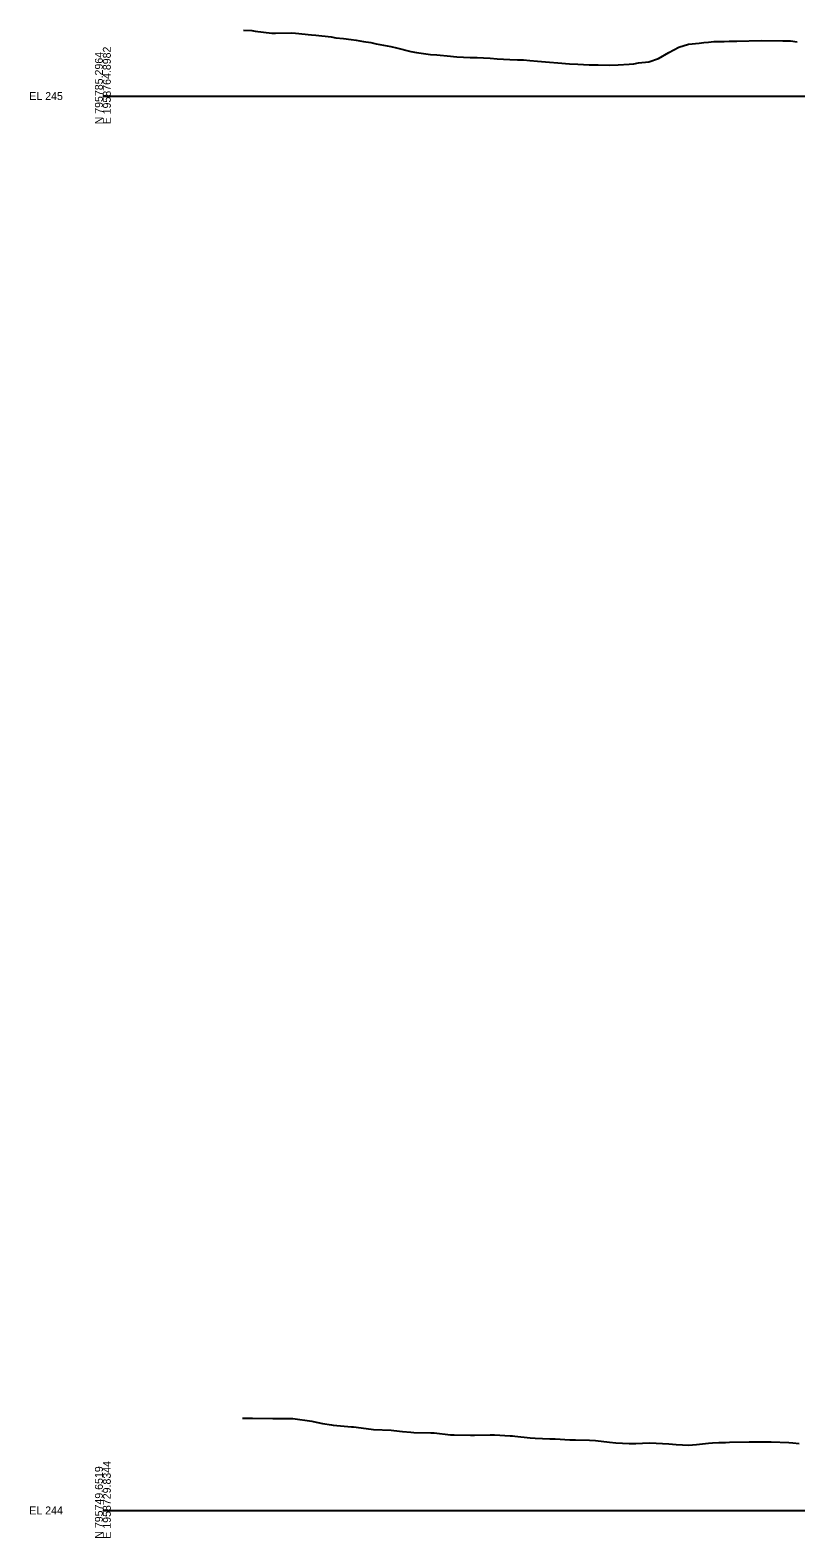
# Model space of a CAD drawing. Extents: x -4026 to 9638, y -10 to 19609.
# Drawn here: x -2026 to -1755, y 11490 to 12023 of the extents above; entities that cross this region are included whole.
import ezdxf

# ---------------------------------------------------------------- set-up
doc = ezdxf.new("R2010")
doc.units = 0
for name, color, linetype in [('Default', 7, 'Continuous'), ('RD_GPK_XS_Cell', 7, 'Continuous'), ('RD_XS_ExGround', 7, 'Continuous')]:
    doc.layers.add(name, color=color, linetype=linetype)

msp = doc.modelspace()

# ---------------------------------------------------------------- linework, layer by layer
at = {"layer": 'RD_GPK_XS_Cell'}
for p, q in [((-2000, 12000), (-1650, 12000)), ((-2000, 11500), (-1650, 11500))]:
    msp.add_line(p, q, dxfattribs=at)
at = {"layer": 'RD_XS_ExGround'}
for points in [[(-1950.29, 12023.3), (-1947.32, 12023.18), (-1946.17, 12022.99), (-1940.31, 12022.26), (-1939.04, 12022.29), (-1933.3, 12022.39), (-1931.92, 12022.27), (-1926.28, 12021.62), (-1924.79, 12021.52), (-1919.27, 12020.89), (-1917.66, 12020.63), (-1914.93, 12020.32), (-1912.26, 12019.99), (-1910.53, 12019.73), (-1907.86, 12019.26), (-1905.24, 12018.95), (-1904.33, 12018.75), (-1903.4, 12018.47), (-1898.23, 12017.48), (-1896.27, 12017.07), (-1891.21, 12015.74), (-1889.14, 12015.44), (-1884.2, 12014.7), (-1882.01, 12014.53), (-1877.19, 12014.1), (-1876.04, 12013.97), (-1874.88, 12013.85), (-1870.17, 12013.65), (-1867.75, 12013.58), (-1865.43, 12013.47), (-1863.16, 12013.36), (-1860.62, 12013.22), (-1856.15, 12012.92), (-1853.49, 12012.82), (-1851.29, 12012.84), (-1849.13, 12012.63), (-1846.36, 12012.39), (-1842.12, 12011.98), (-1839.23, 12011.74), (-1835.11, 12011.44), (-1832.1, 12011.27), (-1828.09, 12011.09), (-1824.97, 12010.99), (-1821.08, 12010.96), (-1817.84, 12011.08), (-1814.06, 12011.27), (-1812.4, 12011.37), (-1810.71, 12011.73), (-1807.05, 12012.05), (-1803.58, 12013.32), (-1800.04, 12015.41), (-1796.45, 12017.25), (-1793.02, 12018.35), (-1789.32, 12018.74), (-1787.65, 12018.91), (-1786.01, 12019.05), (-1784.11, 12019.24), (-1780.47, 12019.31), (-1778.71, 12019.36), (-1778.25, 12019.37), (-1776.01, 12019.43), (-1767.4, 12019.66), (-1759.74, 12019.53), (-1757.02, 12019.49), (-1754.68, 12019.17)], [(-1950.7, 11532.56), (-1947.09, 11532.57), (-1939.96, 11532.53), (-1933.21, 11532.47), (-1932.83, 11532.45), (-1926.19, 11531.51), (-1925.7, 11531.38), (-1922.42, 11530.77), (-1919.18, 11530.26), (-1918.57, 11530.16), (-1912.17, 11529.55), (-1911.81, 11529.55), (-1911.44, 11529.52), (-1905.15, 11528.67), (-1904.31, 11528.59), (-1898.14, 11528.32), (-1897.18, 11528.25), (-1894.13, 11527.91), (-1891.13, 11527.65), (-1890.05, 11527.58), (-1884.11, 11527.47), (-1882.93, 11527.39), (-1877.1, 11526.77), (-1875.8, 11526.69), (-1870.08, 11526.63), (-1868.67, 11526.65), (-1863.07, 11526.71), (-1861.54, 11526.7), (-1856.06, 11526.42), (-1855.24, 11526.36), (-1854.41, 11526.22), (-1849.04, 11525.67), (-1847.28, 11525.58), (-1844.63, 11525.48), (-1842.03, 11525.35), (-1841.1, 11525.31), (-1840.15, 11525.27), (-1835.02, 11525), (-1833.02, 11524.98), (-1828, 11524.84), (-1825.89, 11524.7), (-1820.99, 11524.15), (-1818.76, 11523.89), (-1813.97, 11523.65), (-1811.63, 11523.7), (-1806.96, 11523.85), (-1804.5, 11523.82), (-1799.95, 11523.52), (-1797.37, 11523.32), (-1792.93, 11523.09), (-1791.6, 11523.18), (-1790.24, 11523.35), (-1788.06, 11523.59), (-1785.92, 11523.76), (-1784.52, 11523.87), (-1782.33, 11523.96), (-1781.56, 11523.97), (-1779.95, 11524.02), (-1778.51, 11524.09), (-1771.57, 11524.23), (-1767.57, 11524.29), (-1763.84, 11524.2), (-1757.61, 11524.04), (-1756.16, 11523.89), (-1753.87, 11523.66)]]:
    msp.add_lwpolyline(points, dxfattribs=at)

# ---------------------------------------------------------------- texts
at = {"layer": 'Default'}
for p in [(-2000, 12000), (-2000, 11500)]:
    msp.add_text('-', height=0.0001, dxfattribs=at).set_placement(p)
at = {"layer": 'RD_GPK_XS_Cell'}
for s, p in [('N 795785.2964', (-2000, 11990)), ('E 1958764.8982', (-1997.2, 11990)), ('N 795749.6519', (-2000, 11490)), ('E 1958729.8344', (-1997.2, 11490))]:
    msp.add_text(s, height=2.8, rotation=90, dxfattribs=at).set_placement(p)
for s, p in [('EL 245', (-2026, 11998.6)), ('EL 244', (-2026, 11498.6))]:
    msp.add_text(s, height=2.8, dxfattribs=at).set_placement(p)

doc.saveas('drawing.dxf')
